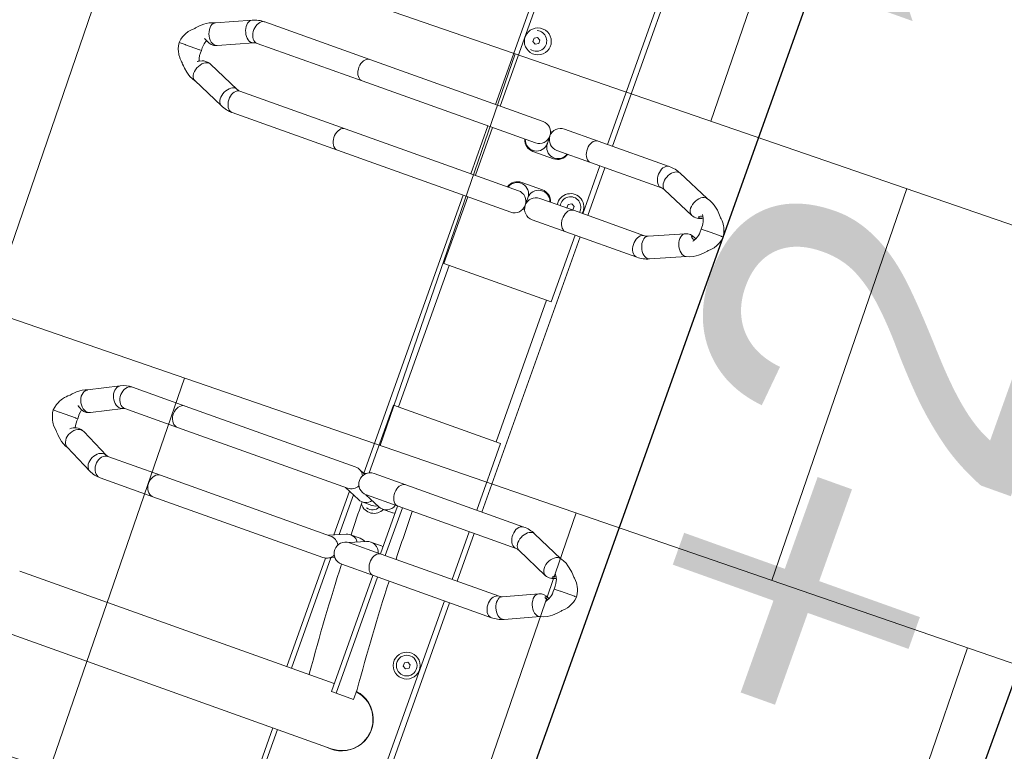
# Model space of a CAD drawing. Header units: metres. Extents: x 134157 to 138734, y 451157 to 455772.
# Tile 674 of 1056: x 136615.958 to 136616.908, y 453957.663 to 453958.369. Entities that reach past the tile are written whole.
import ezdxf

# ---------------------------------------------------------------- set-up
doc = ezdxf.new("R2010")
doc.units = ezdxf.units.M
doc.linetypes.add('TR18X20__G2', pattern=[2.6, 1, -0.4, 0, -0.4, 0, -0.4, 0, -0.4])
doc.layers.add('-DR-alg-hulplijnen', color=210, linetype='Continuous', plot=False)
doc.layers.add('-DR-nw-gr-arc-gras', color=7, linetype='Continuous', true_color=0xb5d5a4)
for name, color, linetype in [('-DR-nw-inr-fietsparkeren Tulip Traverse', 2, 'Continuous'), ('-DR-nw-txt-hoogtemaat', 2, 'Continuous'), ('-DR-nw-vh-band 18-20x25', 2, 'TR18X20__G2'), ('VELOPA-FIG15', 1, 'Continuous'), ('VELOPA-FIG25', 1, 'Continuous')]:
    doc.layers.add(name, color=color, linetype=linetype)
doc.layers.add('-DR-nw-vh-arc-halfverharding stabilizer', color=7, linetype='Continuous', lineweight=9, true_color=0xe2e1c1, transparency=0.1)
doc.layers.add('-DR-nw-vh-arc-tegels 300x300x45', color=253, linetype='Continuous', lineweight=9)
doc.styles.add('Drong', font='txt', dxfattribs={"height": 1.8})
pattern_1 = [(115.335625, (136419.71802, 453326.2367), (-0.223681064, -0.105903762), [0.06, -0.187485]), (205.335625, (136419.71802, 453326.2367), (0.105903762, -0.223681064), [0.06, -0.187485])]

# ---------------------------------------------------------------- blocks, each defined once
blk = doc.blocks.new('Tulip Traverse')
at = {"layer": 'VELOPA-FIG15', "color": 252, "linetype": 'Continuous', "lineweight": 9}
for p, q in [((2322.5, 50), (2177.5, 50)), ((2322.5, -50), (2177.5, -50))]:
    blk.add_line(p, q, dxfattribs=at)
at = {"layer": 'VELOPA-FIG15', "color": 252, "linetype": 'Continuous', "lineweight": 9, "flags": 128}
for points in [[(2038.74, 121.47), (2038.43, 120.9), (2037.62, 119.93), (2036.52, 119.16), (2035.17, 118.6), (2033.6, 118.28), (2031.88, 118.2), (2030.05, 118.36), (2028.18, 118.77), (2026.33, 119.4), (2024.54, 120.24), (2022.89, 121.27), (2021.43, 122.44), (2020.2, 123.72), (2019.24, 125.06), (2018.58, 126.44), (2018.24, 127.8), (2018.24, 129.09), (2018.57, 130.25)], [(2086.27, 121.47), (2086.57, 120.9), (2087.38, 119.93), (2088.48, 119.16), (2089.84, 118.6), (2091.4, 118.28), (2093.12, 118.2), (2094.95, 118.36), (2096.82, 118.77), (2098.68, 119.4), (2100.46, 120.24), (2102.11, 121.27), (2103.57, 122.44), (2104.8, 123.72), (2105.77, 125.06), (2106.42, 126.44), (2106.76, 127.8), (2106.76, 129.09), (2106.44, 130.25)], [(2038, 118.08), (2037.82, 116.79), (2037.3, 115.55), (2036.44, 114.38), (2035.28, 113.33), (2033.86, 112.44), (2032.21, 111.73), (2030.4, 111.22), (2028.48, 110.93), (2026.51, 110.87), (2024.55, 111.05), (2022.68, 111.45), (2020.94, 112.06), (2019.4, 112.87), (2018.1, 113.84), (2017.09, 114.95), (2016.4, 116.16), (2016.05, 117.44), (2016, 118.09)], [(2087, 118.08), (2087.18, 116.79), (2087.7, 115.55), (2088.56, 114.38), (2089.72, 113.33), (2091.14, 112.44), (2092.79, 111.73), (2094.6, 111.22), (2096.52, 110.93), (2098.49, 110.87), (2100.45, 111.05), (2102.32, 111.45), (2104.06, 112.06), (2105.6, 112.87), (2106.9, 113.84), (2107.91, 114.95), (2108.6, 116.16), (2108.96, 117.44), (2109, 118.09)], [(2413.7, 106.03), (2413.43, 105.53), (2412.62, 104.53), (2411.52, 103.72), (2410.17, 103.12), (2408.6, 102.77), (2406.88, 102.66), (2405.05, 102.81), (2403.18, 103.21), (2401.33, 103.83), (2399.54, 104.68), (2397.89, 105.71), (2396.43, 106.89), (2395.2, 108.2), (2394.24, 109.57), (2393.58, 110.98), (2393.24, 112.37), (2393.24, 113.7), (2393.58, 114.93), (2393.6, 114.99)], [(2461.3, 106.03), (2461.57, 105.53), (2462.38, 104.53), (2463.48, 103.72), (2464.84, 103.12), (2466.4, 102.77), (2468.12, 102.66), (2469.95, 102.81), (2471.82, 103.21), (2473.68, 103.83), (2475.46, 104.68), (2477.11, 105.71), (2478.57, 106.89), (2479.8, 108.2), (2480.77, 109.57), (2481.42, 110.98), (2481.76, 112.37), (2481.76, 113.7), (2481.42, 114.93), (2481.4, 114.99)], [(2413, 102.91), (2412.82, 101.58), (2412.3, 100.3), (2411.44, 99.1), (2410.28, 98.02), (2408.86, 97.1), (2407.21, 96.37), (2405.4, 95.85), (2403.48, 95.55), (2401.51, 95.49), (2399.55, 95.67), (2397.68, 96.08), (2395.94, 96.71), (2394.4, 97.54), (2393.1, 98.54), (2392.09, 99.69), (2391.4, 100.93), (2391.05, 102.24), (2391, 102.91)], [(2462, 102.91), (2462.18, 101.58), (2462.7, 100.3), (2463.56, 99.1), (2464.72, 98.02), (2466.14, 97.1), (2467.79, 96.37), (2469.6, 95.85), (2471.52, 95.55), (2473.49, 95.49), (2475.45, 95.67), (2477.32, 96.08), (2479.06, 96.71), (2480.6, 97.54), (2481.9, 98.54), (2482.91, 99.69), (2483.6, 100.93), (2483.96, 102.24), (2484, 102.91)], [(2038, 45.14), (2037.82, 43.86), (2037.3, 42.61), (2036.44, 41.44), (2035.28, 40.4), (2033.86, 39.5), (2032.21, 38.79), (2030.4, 38.28), (2028.48, 37.99), (2026.51, 37.93), (2024.55, 38.11), (2022.68, 38.51), (2020.94, 39.12), (2019.4, 39.93), (2018.1, 40.9), (2017.09, 42.01), (2016.4, 43.22), (2016.05, 44.5), (2016, 45.14)], [(2087, 45.14), (2087.18, 43.86), (2087.7, 42.61), (2088.56, 41.44), (2089.72, 40.4), (2091.14, 39.5), (2092.79, 38.79), (2094.6, 38.28), (2096.52, 37.99), (2098.49, 37.93), (2100.45, 38.11), (2102.32, 38.51), (2104.06, 39.12), (2105.6, 39.93), (2106.9, 40.9), (2107.91, 42.01), (2108.6, 43.22), (2108.96, 44.5), (2109, 45.14)], [(2413, -18.1), (2412.82, -19.43), (2412.3, -20.71), (2411.44, -21.91), (2410.28, -22.99), (2408.86, -23.91), (2407.21, -24.64), (2405.4, -25.17), (2403.48, -25.46), (2401.51, -25.52), (2399.55, -25.34), (2397.68, -24.93), (2395.94, -24.3), (2394.4, -23.47), (2393.1, -22.47), (2392.09, -21.33), (2391.4, -20.08), (2391.05, -18.77), (2391, -18.1)], [(2462, -18.1), (2462.18, -19.43), (2462.7, -20.71), (2463.56, -21.91), (2464.72, -22.99), (2466.14, -23.91), (2467.79, -24.64), (2469.6, -25.17), (2471.52, -25.46), (2473.49, -25.52), (2475.45, -25.34), (2477.32, -24.93), (2479.06, -24.3), (2480.6, -23.47), (2481.9, -22.47), (2482.91, -21.33), (2483.6, -20.08), (2483.96, -18.77), (2484, -18.1)], [(2038, -188.96), (2037.82, -190.28), (2037.3, -191.55), (2036.44, -192.74), (2035.28, -193.81), (2033.86, -194.72), (2032.21, -195.45), (2030.4, -195.97), (2028.48, -196.26), (2026.51, -196.32), (2024.55, -196.14), (2022.68, -195.73), (2020.94, -195.11), (2019.4, -194.28), (2018.1, -193.29), (2017.09, -192.16), (2016.4, -190.92), (2016.05, -189.62), (2016, -188.96)], [(2087, -188.96), (2087.18, -190.28), (2087.7, -191.55), (2088.56, -192.74), (2089.72, -193.81), (2091.14, -194.72), (2092.79, -195.45), (2094.6, -195.97), (2096.52, -196.26), (2098.49, -196.32), (2100.45, -196.14), (2102.32, -195.73), (2104.06, -195.11), (2105.6, -194.28), (2106.9, -193.29), (2107.91, -192.16), (2108.6, -190.92), (2108.96, -189.62), (2109, -188.96)], [(2413, -244.2), (2412.82, -245.69), (2412.3, -247.14), (2411.44, -248.49), (2410.28, -249.7), (2408.86, -250.73), (2407.21, -251.56), (2405.4, -252.15), (2403.48, -252.48), (2401.51, -252.55), (2399.55, -252.35), (2397.68, -251.89), (2395.94, -251.17), (2394.4, -250.24), (2393.1, -249.11), (2392.09, -247.82), (2391.4, -246.42), (2391.05, -244.95), (2391, -244.2)], [(2462, -244.2), (2462.18, -245.69), (2462.7, -247.14), (2463.56, -248.49), (2464.72, -249.7), (2466.14, -250.73), (2467.79, -251.56), (2469.6, -252.15), (2471.52, -252.48), (2473.49, -252.55), (2475.45, -252.35), (2477.32, -251.89), (2479.06, -251.17), (2480.6, -250.24), (2481.9, -249.11), (2482.91, -247.82), (2483.6, -246.42), (2483.96, -244.95), (2484, -244.2)], [(2038, -296.74), (2037.82, -298.06), (2037.3, -299.33), (2036.44, -300.52), (2035.28, -301.59), (2033.86, -302.5), (2032.21, -303.23), (2030.4, -303.75), (2028.48, -304.04), (2026.51, -304.1), (2024.55, -303.92), (2022.68, -303.51), (2020.94, -302.89), (2019.4, -302.07), (2018.1, -301.07), (2017.09, -299.94), (2016.4, -298.7), (2016.05, -297.4), (2016, -296.74)], [(2039.1, -301.85), (2038.93, -303.21), (2038.43, -304.6), (2037.62, -305.99), (2036.52, -307.32), (2035.17, -308.57), (2033.6, -309.68), (2031.88, -310.61), (2030.05, -311.35), (2028.18, -311.87), (2026.33, -312.15), (2024.54, -312.18), (2022.89, -311.95), (2021.43, -311.49), (2020.2, -310.8), (2019.24, -309.9), (2018.6, -308.86)], [(2038.71, -299.96), (2038.93, -300.58), (2039.1, -301.85)], [(2086.29, -299.96), (2086.07, -300.58), (2085.9, -301.85)], [(2085.9, -301.85), (2086.07, -303.21), (2086.57, -304.6), (2087.38, -305.99), (2088.48, -307.32), (2089.84, -308.57), (2091.4, -309.68), (2093.12, -310.61), (2094.95, -311.35), (2096.82, -311.87), (2098.68, -312.15), (2100.46, -312.18), (2102.11, -311.95), (2103.57, -311.49), (2104.8, -310.8), (2105.77, -309.9), (2106.41, -308.86)], [(2087, -296.74), (2087.18, -298.06), (2087.7, -299.33), (2088.56, -300.52), (2089.72, -301.59), (2091.14, -302.5), (2092.79, -303.23), (2094.6, -303.75), (2096.52, -304.04), (2098.49, -304.1), (2100.45, -303.92), (2102.32, -303.51), (2104.06, -302.89), (2105.6, -302.07), (2106.9, -301.07), (2107.91, -299.94), (2108.6, -298.7), (2108.96, -297.4), (2109, -296.74)], [(2413, -298.22), (2412.82, -299.71), (2412.3, -301.16), (2411.44, -302.51), (2410.28, -303.72), (2408.86, -304.75), (2407.21, -305.58), (2405.4, -306.17), (2403.48, -306.5), (2401.51, -306.57), (2399.55, -306.37), (2397.68, -305.91), (2395.94, -305.2), (2394.4, -304.26), (2393.1, -303.13), (2392.09, -301.85), (2391.4, -300.44), (2391.05, -298.97), (2391, -298.22)], [(2414.1, -302.68), (2413.93, -304.21), (2413.43, -305.76), (2412.62, -307.29), (2411.52, -308.73), (2410.17, -310.06), (2408.6, -311.22), (2406.88, -312.18), (2405.05, -312.9), (2403.18, -313.37), (2401.33, -313.56), (2399.54, -313.48), (2397.89, -313.12), (2396.43, -312.5), (2395.2, -311.64), (2394.24, -310.55), (2393.83, -309.88)], [(2413.47, -299.95), (2413.93, -301.23), (2414.1, -302.68)], [(2461.53, -299.95), (2461.07, -301.23), (2460.9, -302.68)], [(2460.9, -302.68), (2461.07, -304.21), (2461.57, -305.76), (2462.38, -307.29), (2463.48, -308.73), (2464.84, -310.06), (2466.4, -311.22), (2468.12, -312.18), (2469.95, -312.9), (2471.82, -313.37), (2473.68, -313.56), (2475.46, -313.48), (2477.11, -313.12), (2478.57, -312.5), (2479.8, -311.64), (2480.77, -310.55), (2481.17, -309.88)], [(2462, -298.22), (2462.18, -299.71), (2462.7, -301.16), (2463.56, -302.51), (2464.72, -303.72), (2466.14, -304.75), (2467.79, -305.58), (2469.6, -306.17), (2471.52, -306.5), (2473.49, -306.57), (2475.45, -306.37), (2477.32, -305.91), (2479.06, -305.2), (2480.6, -304.26), (2481.9, -303.13), (2482.91, -301.85), (2483.6, -300.44), (2483.96, -298.97), (2484, -298.22)]]:
    blk.add_lwpolyline(points, dxfattribs=at)
at = {"layer": 'VELOPA-FIG25', "color": 252, "linetype": 'Continuous', "lineweight": 9}
for p, q in [((2062.5, 188.41), (2062.5, 190)), ((2062.5, 188.03), (2062.5, 188.41)), ((2062.5, 173.95), (2062.5, 188.03)), ((2062.5, 173.95), (2062.5, 173.7)), ((2062.5, 173.7), (2062.5, 167.46)), ((2437.5, 172.03), (2437.5, 173.68)), ((2437.5, 171.64), (2437.5, 172.03)), ((2437.5, 157.16), (2437.5, 171.64)), ((2032.85, 163.04), (2018.57, 130.25)), ((2106.44, 130.25), (2092.15, 163.04)), ((2038.74, 121.47), (2053.09, 154.41)), ((2071.92, 154.41), (2086.27, 121.47)), ((2437.5, 157.16), (2437.5, 156.89)), ((2437.5, 156.89), (2437.5, 150.69)), ((2407.89, 147.05), (2393.6, 114.99)), ((2481.4, 114.99), (2467.11, 147.05)), ((2413.7, 106.03), (2428.05, 138.23)), ((2446.95, 138.23), (2461.3, 106.03)), ((2016, 118.08), (2016, 45.14)), ((2038, 45.14), (2038, 118.08)), ((2087, 118.08), (2087, 45.14)), ((2109, 45.14), (2109, 118.08)), ((2391, 102.91), (2391, -18.1)), ((2413, -18.1), (2413, 102.91)), ((2462, 102.91), (2462, -18.1)), ((2484, -18.1), (2484, 102.91)), ((2016, 60), (1734, 60)), ((2087, 60), (2038, 60)), ((2391, 60), (2109, 60)), ((2462, 60), (2413, 60)), ((2766, 60), (2484, 60)), ((2016, 54.75), (1734, 54.75)), ((2087, 54.75), (2038, 54.75)), ((2177.5, 54.75), (2109, 54.75)), ((2177.5, -55.25), (2177.5, 54.75)), ((2391, 54.75), (2322.5, 54.75)), ((2322.5, 54.75), (2322.5, -55.25)), ((2462, 54.75), (2413, 54.75)), ((2766, 54.75), (2484, 54.75)), ((2016, 45.14), (2016, 10.75)), ((2038, 10.75), (2038, 45.14)), ((2081.54, 41.5), (2083.27, 44.5)), ((2083.27, 38.5), (2081.54, 41.5)), ((2083.27, 44.5), (2086.73, 44.5)), ((2086.73, 38.5), (2083.27, 38.5)), ((2086.73, 44.5), (2087, 44.03)), ((2087, 38.97), (2086.73, 38.5)), ((2087, 45.14), (2087, 10.75)), ((2109, 10.75), (2109, 45.14)), ((2551.54, 41.5), (2553.27, 44.5)), ((2553.27, 38.5), (2551.54, 41.5)), ((2553.27, 44.5), (2556.73, 44.5)), ((2556.73, 38.5), (2553.27, 38.5)), ((2556.73, 44.5), (2558.46, 41.5)), ((2558.46, 41.5), (2556.73, 38.5)), ((2046.65, -10.75), (2046.65, 10.25)), ((2078.35, 10.25), (2078.35, -10.75)), ((2022.65, 0.65), (2022.65, -1.15)), ((2102.35, -1.15), (2102.35, 0.65)), ((2593, 4.24), (2603, 4.24)), ((2603, -13.71), (2603, 4.24)), ((2027, -0.25), (2034.52, -0.25)), ((2034.69, -0.25), (2034.52, -0.25)), ((2090.49, -0.25), (2090.31, -0.25)), ((2090.49, -0.25), (2098, -0.25)), ((2655.15, -341.15), (2655.15, -0.08)), ((2016, -11.25), (2016, -188.96)), ((2038, -188.96), (2038, -11.25)), ((2087, -11.25), (2087, -188.96)), ((2109, -188.96), (2109, -11.25)), ((2391, -18.1), (2391, -50.59)), ((2413, -13.71), (2462, -13.71)), ((2413, -50.59), (2413, -18.1)), ((2413, -18.58), (2462, -18.58)), ((2462, -18.1), (2462, -50.59)), ((2484, -13.71), (2603, -13.71)), ((2484, -50.59), (2484, -18.1)), ((2484, -18.58), (2603, -18.58)), ((2594.85, -18.58), (2594.85, -341.13)), ((2603, -13.71), (2603, -18.58)), ((2420.66, -31.26), (2420.66, -21.19)), ((2454.35, -21.19), (2454.35, -31.26)), ((2412.99, -51.17), (2419.78, -35.49)), ((2455.22, -35.49), (2462.02, -51.17)), ((1941.54, -43.5), (1943.27, -40.5)), ((1943.27, -46.5), (1941.54, -43.5)), ((1943.27, -40.5), (1946.73, -40.5)), ((1946.73, -46.5), (1943.27, -46.5)), ((1946.73, -40.5), (1948.46, -43.5)), ((1948.46, -43.5), (1946.73, -46.5)), ((2420.66, -52.19), (2420.66, -42.12)), ((2454.35, -42.12), (2454.35, -52.19)), ((2594.85, -44.48), (2593, -44.48)), ((1905.15, -55.25), (2016, -55.25)), ((2038, -55.25), (2087, -55.25)), ((2109, -55.25), (2177.5, -55.25)), ((2322.5, -55.25), (2392.04, -55.25)), ((2413, -72.07), (2419.78, -56.43)), ((2455.22, -56.43), (2462, -72.07)), ((2655.15, -55.25), (2766, -55.25)), ((2016, -60), (1905.15, -60)), ((2087, -60), (2038, -60)), ((2394.01, -60), (2109, -60)), ((2394.79, -58.9), (2391.88, -65.62)), ((2457.83, -62.43), (2417.18, -62.43)), ((2483.12, -65.62), (2480.21, -58.9)), ((2594.85, -62.43), (2481.74, -62.43)), ((2766, -60), (2655.15, -60)), ((2391, -69.86), (2391, -244.2)), ((2413, -244.2), (2413, -69.86)), ((2459.94, -67.31), (2415.06, -67.31)), ((2462, -69.86), (2462, -244.2)), ((2594.85, -67.31), (2483.69, -67.31)), ((2484, -244.2), (2484, -69.86)), ((2016, -188.96), (2016, -296.74)), ((2038, -296.74), (2038, -188.96)), ((2087, -188.96), (2087, -296.74)), ((2109, -296.74), (2109, -188.96)), ((2391, -244.2), (2391, -298.22)), ((2413, -298.22), (2413, -244.2)), ((2462, -244.2), (2462, -298.22)), ((2484, -298.22), (2484, -244.2)), ((2053.06, -332.39), (2038.71, -299.95)), ((2086.29, -299.95), (2071.94, -332.39)), ((2427.82, -328.32), (2413.47, -299.95)), ((2461.53, -299.95), (2447.19, -328.32)), ((2018.59, -308.85), (2032.94, -341.29)), ((2092.06, -341.29), (2106.41, -308.85)), ((2393.84, -309.88), (2408.19, -338.25)), ((2466.82, -338.25), (2481.17, -309.88)), ((2053.17, -332.74), (2053.08, -332.44)), ((2071.92, -332.44), (2071.83, -332.74)), ((2428.07, -329.03), (2427.86, -328.4)), ((2447.14, -328.4), (2446.91, -329.09)), ((2437.5, -339.92), (2437.5, -337.88)), ((2437.5, -339.92), (2437.5, -340.34)), ((2437.5, -356.65), (2437.5, -340.34)), ((2062.5, -346.67), (2062.5, -345.04)), ((2062.5, -346.67), (2062.5, -347.05)), ((2062.5, -361.41), (2062.5, -347.05)), ((2437.5, -356.96), (2437.5, -356.65)), ((2437.5, -363), (2437.5, -356.96)), ((2062.5, -361.67), (2062.5, -361.41)), ((2062.5, -367.89), (2062.5, -361.67))]:
    blk.add_line(p, q, dxfattribs=at)
at = {"layer": 'VELOPA-FIG25', "color": 252, "linetype": 'Continuous', "lineweight": 9, "flags": 128}
for points in [[(2062.5, 190.01), (2059.08, 189.47), (2056.31, 188.67), (2053.79, 187.64), (2052.06, 186.73), (2051.02, 186.1), (2050.46, 185.72), (2049.74, 185.21), (2048.12, 183.88), (2046.54, 182.3), (2045.89, 181.54), (2045.23, 180.88), (2043.9, 179.78), (2042.46, 178.46), (2040.19, 176.14), (2038.02, 173.56), (2036.58, 171.55), (2035.07, 169.04), (2033.67, 165.97), (2032.63, 162.28)], [(2092.37, 162.28), (2091.33, 165.97), (2089.93, 169.04), (2088.43, 171.55), (2086.98, 173.56), (2084.06, 176.94), (2082.54, 178.46), (2081.1, 179.78), (2080.43, 180.35), (2079.77, 180.88), (2079.11, 181.54), (2078.46, 182.3), (2076.88, 183.88), (2075.26, 185.21), (2074.19, 185.96), (2073.54, 186.37), (2072.45, 187.01), (2070.85, 187.81), (2068.69, 188.67), (2065.92, 189.47), (2062.5, 190.01)], [(2437.5, 173.71), (2434.25, 173.2), (2431.65, 172.49), (2429.67, 171.74), (2427.61, 170.76), (2426.13, 169.9), (2424.73, 168.94), (2422.78, 167.32), (2421.05, 165.54), (2420.4, 164.75), (2419.72, 164.2), (2418.23, 162.9), (2416.47, 161.22), (2413.25, 157.61), (2411.82, 155.68), (2410.27, 153.2), (2408.78, 150.07), (2407.64, 146.21)], [(2467.36, 146.21), (2466.22, 150.07), (2464.73, 153.2), (2463.18, 155.68), (2461.76, 157.61), (2458.53, 161.22), (2456.78, 162.9), (2455.29, 164.2), (2454.6, 164.75), (2453.95, 165.54), (2452.22, 167.32), (2450.27, 168.94), (2448.87, 169.9), (2447.39, 170.76), (2445.33, 171.74), (2443.35, 172.49), (2440.76, 173.2), (2437.5, 173.71)], [(2032.68, 162.3), (2032.55, 161.4), (2032.75, 159.94), (2033.35, 158.44), (2034.31, 156.95), (2035.61, 155.53), (2037.2, 154.24), (2039, 153.13), (2040.96, 152.23), (2043, 151.59), (2045.04, 151.22), (2047, 151.14), (2048.81, 151.36), (2050.39, 151.87), (2051.69, 152.64), (2052.66, 153.65), (2053.07, 154.48)], [(2051.73, 165.75), (2052.18, 164.93), (2052.69, 163.81), (2052.99, 162.73), (2053.04, 161.98), (2052.89, 161.53), (2052.57, 161.34), (2052.07, 161.41), (2051.46, 161.87), (2051.01, 162.62), (2050.76, 163.66), (2050.69, 164.74), (2050.7, 165.2)], [(2062.5, 167.44), (2065.14, 167.55), (2067.39, 167.41), (2069.26, 167.11), (2070.76, 166.73), (2073.08, 165.85), (2074.99, 164.77), (2075.71, 164.24), (2076.11, 163.91), (2076.22, 163.85), (2076.24, 163.86)], [(2092.32, 162.3), (2092.45, 161.4), (2092.25, 159.94), (2091.66, 158.44), (2090.69, 156.95), (2089.39, 155.53), (2087.81, 154.24), (2086, 153.13), (2084.04, 152.23), (2082, 151.59), (2079.96, 151.22), (2078, 151.14), (2076.2, 151.36), (2074.61, 151.87), (2073.31, 152.64), (2072.35, 153.65), (2071.94, 154.48)], [(2071.96, 162.19), (2072.06, 161.63), (2072.34, 161.36), (2072.78, 161.37), (2073.37, 161.7), (2073.96, 162.54), (2074.24, 163.62), (2074.32, 164.7), (2074.31, 165.16)], [(2407.69, 146.23), (2407.55, 145.25), (2407.75, 143.75), (2408.35, 142.21), (2409.31, 140.69), (2410.61, 139.25), (2412.2, 137.94), (2414, 136.82), (2415.96, 135.92), (2418, 135.28), (2420.04, 134.93), (2422, 134.88), (2423.81, 135.13), (2425.39, 135.67), (2426.69, 136.48), (2427.66, 137.53), (2428.03, 138.31)], [(2423.55, 147.02), (2423.55, 147.02), (2423.63, 147.05), (2424.02, 147.38), (2424.65, 147.87), (2425.63, 148.5), (2426.76, 149.08), (2428.19, 149.67), (2429.75, 150.14), (2431.8, 150.55), (2434.38, 150.77), (2437.5, 150.67)], [(2426.97, 149.17), (2427.18, 148.79), (2427.69, 147.67), (2427.99, 146.58), (2428.04, 145.81), (2427.89, 145.33), (2427.57, 145.11), (2427.07, 145.17), (2426.46, 145.59), (2426.01, 146.32), (2425.76, 147.35), (2425.69, 148.42), (2425.69, 148.53)], [(2437.5, 150.67), (2440.15, 150.78), (2442.4, 150.65), (2444.26, 150.36), (2445.76, 150), (2448.09, 149.15), (2450, 148.11), (2450.73, 147.59), (2451.15, 147.26), (2451.26, 147.19), (2451.29, 147.2)], [(2446.96, 146.02), (2447.06, 145.44), (2447.34, 145.15), (2447.78, 145.13), (2448.37, 145.43), (2448.96, 146.25), (2449.24, 147.31), (2449.32, 148.39), (2449.31, 148.49)], [(2467.31, 146.23), (2467.45, 145.25), (2467.25, 143.75), (2466.66, 142.21), (2465.69, 140.69), (2464.39, 139.25), (2462.81, 137.94), (2461, 136.82), (2459.04, 135.92), (2457, 135.28), (2454.96, 134.93), (2453, 134.88), (2451.2, 135.13), (2449.61, 135.67), (2448.31, 136.48), (2447.35, 137.53), (2446.97, 138.31)], [(2420.64, -21.19), (2420.66, -21.1), (2420.2, -18.58)], [(2454.36, -21.19), (2454.35, -21.1), (2454.8, -18.58)], [(2419.15, -36.95), (2420.06, -38.62), (2420.64, -42.12)], [(2455.86, -36.95), (2454.94, -38.62), (2454.36, -42.12)], [(2394.13, -60.43), (2393.88, -59.46), (2393.69, -57.8)], [(2053.45, -334.29), (2053.25, -332.9), (2053.01, -332.41)], [(2071.55, -334.29), (2071.75, -332.9), (2071.99, -332.41)], [(2408.22, -338.23), (2408.35, -338.55), (2409.31, -339.79), (2410.61, -340.77), (2412.2, -341.48), (2414, -341.86), (2415.96, -341.92), (2418, -341.64), (2420.04, -341.05), (2422, -340.15), (2423.81, -339), (2425.39, -337.62), (2426.69, -336.07), (2427.66, -334.42), (2428.25, -332.73), (2428.45, -331.05)], [(2428.45, -331.05), (2428.25, -329.46), (2427.78, -328.33)], [(2446.55, -331.05), (2446.75, -329.46), (2447.22, -328.33)], [(2466.78, -338.23), (2466.66, -338.55), (2465.69, -339.79), (2464.39, -340.77), (2462.81, -341.48), (2461, -341.86), (2459.04, -341.92), (2457, -341.64), (2454.96, -341.05), (2453, -340.15), (2451.2, -339), (2449.61, -337.62), (2448.31, -336.07), (2447.35, -334.42), (2446.75, -332.73), (2446.55, -331.05)], [(2032.87, -341.12), (2033.69, -343.99), (2035.08, -347.01), (2036.55, -349.46), (2037.94, -351.39), (2040.86, -354.78), (2042.48, -356.39), (2043.96, -357.75), (2044.6, -358.29), (2045.21, -358.78), (2045.82, -359.43), (2046.46, -360.17), (2048.07, -361.77), (2049.73, -363.13), (2050.82, -363.89), (2051.46, -364.3), (2052.56, -364.93), (2054.16, -365.72), (2056.31, -366.57), (2059.08, -367.36), (2062.5, -367.91)], [(2032.99, -341.27), (2033.35, -342.02), (2034.31, -343.05), (2035.61, -343.85), (2037.2, -344.38), (2039, -344.62), (2040.96, -344.56), (2043, -344.2), (2045.04, -343.56), (2047, -342.67), (2048.81, -341.54), (2050.39, -340.24), (2051.69, -338.81), (2052.66, -337.3), (2053.25, -335.77), (2053.45, -334.29)], [(2062.5, -367.91), (2065.92, -367.36), (2068.69, -366.57), (2071.21, -365.55), (2072.94, -364.65), (2073.97, -364.02), (2074.54, -363.65), (2075.27, -363.13), (2076.94, -361.77), (2078.54, -360.17), (2079.18, -359.43), (2079.79, -358.78), (2080.4, -358.29), (2081.05, -357.75), (2082.52, -356.39), (2084.14, -354.78), (2087.06, -351.39), (2088.45, -349.46), (2089.93, -347.01), (2091.31, -343.99), (2092.14, -341.12)], [(2071.72, -333.1), (2071.16, -334.99), (2071.01, -337.32), (2071.27, -339.36), (2071.76, -341.07), (2072.9, -343.51), (2073.42, -344.32), (2073.79, -344.91), (2074.02, -345.29), (2074.05, -345.34)], [(2092.01, -341.27), (2091.66, -342.02), (2090.69, -343.05), (2089.39, -343.85), (2087.81, -344.38), (2086, -344.62), (2084.04, -344.56), (2082, -344.2), (2079.96, -343.56), (2078, -342.67), (2076.2, -341.54), (2074.61, -340.24), (2073.31, -338.81), (2072.35, -337.3), (2071.75, -335.77), (2071.55, -334.29)], [(2408.06, -338), (2408.83, -340.38), (2410.2, -343.08), (2411.51, -345.1), (2412.56, -346.53), (2413.64, -347.84), (2415.01, -349.37), (2416.7, -351.01), (2418.49, -352.59), (2419.96, -354.16), (2421.28, -355.62), (2422.47, -356.75), (2423.4, -357.55), (2424.25, -358.19), (2425.59, -359.09), (2427.5, -360.16), (2429.37, -361), (2431.64, -361.82), (2434.35, -362.52), (2437.5, -363)], [(2426.9, -339.59), (2426.63, -340.06), (2426.05, -341.14), (2425.76, -341.77), (2425.69, -341.97), (2425.71, -341.83), (2425.76, -341.32), (2425.77, -340.6)], [(2437.5, -363), (2440.42, -362.57), (2442.96, -361.94), (2445.12, -361.21), (2446.92, -360.44), (2448.81, -359.45), (2450.18, -358.59), (2451.15, -357.89), (2453.57, -355.77), (2455.35, -353.76), (2456.23, -352.94), (2457.24, -352.04), (2458.36, -351), (2459.69, -349.68), (2461.43, -347.75), (2463.5, -345.08), (2464.95, -342.81), (2466.29, -340.1), (2466.97, -337.95)], [(2052.3, -342.68), (2052.22, -342.86), (2051.63, -343.95), (2051.05, -345.13), (2050.76, -345.89), (2050.69, -346.23), (2050.7, -346.23)]]:
    blk.add_lwpolyline(points, dxfattribs=at)
at = {"layer": 'VELOPA-FIG25', "color": 252, "linetype": 'Continuous', "lineweight": 9}
for centre, radius in [((2555, 41.5), 13), ((2555, 41.5), 10), ((1945, -42), 13)]:
    blk.add_circle(centre, radius, dxfattribs=at)
for centre, radius, start, end in [((2059.96, 149.07), 18.54, 82.10977, 127.37626), ((2041.65, 158.97), 12.31, 338.4965, 33.85947), ((2081.56, 158.82), 10.6, 147.19441, 204.33803), ((2079.51, 161.42), 7.59, 145.26362, 174.22726), ((2416.79, 142.88), 12.18, 337.86131, 31.55449), ((2456.52, 142.72), 10.57, 146.38879, 204.84016), ((2453.74, 145.45), 6.81, 146.88011, 175.24554), ((2046.39, 118.03), 30.39, 156.28881, 179.90275), ((2078.51, 118.01), 30.49, 0.13652, 23.67138), ((2046.35, 118.04), 8.35, 155.77604, 179.71202), ((2078.47, 118), 8.54, 0.54842, 23.96351), ((2420.59, 102.85), 29.59, 155.78713, 179.89176), ((2454.31, 102.83), 29.69, 0.15033, 24.17024), ((2420.55, 102.86), 7.55, 155.16894, 179.64903), ((2454.26, 102.82), 7.74, 0.6599, 24.52214), ((2085, 41.5), 13, 81.14562, 278.85438), ((2085, 41.5), 10, 78.45714, 281.54286), ((2625, -0.25), 30.5, 351.31164, 171.53221), ((2625.04, -0.01), 30.1, 359.76848, 171.87776), ((2034.63, 10.73), 10.98, 269.90379, 72.13853), ((2034.65, 10.25), 12, 0, 73.78451), ((2090.35, 10.25), 12, 106.20546, 180), ((2090.37, 10.73), 10.98, 107.86147, 270.09621), ((2027, 10.75), 11, 180, 0), ((2098, 10.75), 11, 180, 0), ((2401.79, 2374.19), 2377.65, 271.98151, 274.61272), ((2027, -11.25), 11, 0, 180), ((2034.7, -11.23), 10.98, 287.52408, 90.02738), ((2090.31, -11.23), 10.98, 89.97262, 252.47592), ((2098, -11.25), 11, 0, 180), ((2393.89, 2582.76), 2586.38, 270.4234, 271.50906), ((2034.65, -10.75), 12, 286.21549, 0), ((2090.35, -10.75), 12, 180, 253.79454), ((2409.9, -31.22), 10.75, 336.64696, 73.22429), ((2465.1, -31.22), 10.75, 106.77571, 203.35304), ((1945, -43.5), 10, 60, 195.46601), ((1945, -43.5), 10, 344.53399, 60), ((2415, -43.5), 10, 344.53399, 60), ((2415, -42), 13, 308.52107, 64.20937), ((2410.01, -52.16), 10.64, 336.42359, 53.92382), ((2464.99, -52.16), 10.64, 126.07618, 203.57641), ((2401.79, 2325.47), 2377.66, 271.98149, 274.61272), ((2402, -50.59), 11, 180, 0), ((2393.94, 2532.38), 2584.71, 270.59237, 271.33416), ((2473, -50.59), 11, 180, 0), ((2401.79, -69.89), 10.79, 117.27252, 179.83175), ((2402.18, -69.91), 10.82, 0.27968, 62.61604), ((2472.82, -69.91), 10.82, 117.39301, 179.71179), ((2473.22, -69.89), 10.78, 0.16647, 62.72873), ((2045.95, -296.67), 29.95, 180.14654, 204.0079), ((2046, -296.66), 8, 180.62365, 204.33725), ((2079.19, -296.7), 7.81, 335.37009, 359.66901), ((2079.16, -296.69), 29.84, 335.94953, 359.89657), ((2416.85, -298.11), 25.85, 180.23589, 207.08734), ((2416.97, -298.08), 3.97, 181.99584, 208.12445), ((2458.09, -298.1), 3.91, 331.67955, 358.20015), ((2458.26, -298.14), 25.75, 332.85931, 359.81801), ((2419.31, -333.46), 9.75, 321.08066, 23.26597), ((2458.21, -333.63), 12.17, 160.56164, 222.19827), ((2043.83, -336.97), 10.22, 326.00648, 22.36864), ((2434.6, -315.51), 22.56, 253.70861, 277.39935), ((2440.38, -314.63), 23.43, 262.94409, 285.56916), ((2059.84, -326.07), 19.13, 245.41923, 277.98258), ((2064.93, -324.6), 20.56, 263.2008, 292.84844)]:
    blk.add_arc(centre, radius, start, end, dxfattribs=at)
blk = doc.blocks.new('Tulip fietsenrek rail')
at = {"layer": '-DR-alg-hulplijnen'}
blk.add_lwpolyline([(3150, -1934.99), (3150, -9.99), (150, -9.99), (150, -1934.99)], close=True, dxfattribs=at)
at = {"layer": 'VELOPA-FIG15'}
blk.add_blockref('Tulip Traverse', (150, -200), dxfattribs=at)

msp = doc.modelspace()

# ---------------------------------------------------------------- hatches: boundary and pattern name
at = {"layer": '-DR-nw-gr-arc-gras', "transparency": 33554687}
h = msp.add_hatch(dxfattribs=at)
h.set_pattern_fill('AGR-BOLLEN', color=256, scale=0.1, pattern_type=2)
h.set_pattern_definition(pattern_1)
edge = h.paths.add_edge_path()
edge.add_arc((-7000776.80952, 3043164.56756), 7592527.99736, 340.056750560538, 340.05722562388)
edge.add_line((136455.78156, 453494.25428), (136455.1236, 453494.49341))
edge.add_arc((380495.22236, 364992.54844), 259592.30355, 160.0666568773, 160.0804453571)
edge.add_line((136433.83229, 453435.76153), (136433.81349, 453435.76834))
edge.add_line((136433.81349, 453435.76834), (136432.1795, 453431.25509))
edge.add_line((136432.1795, 453431.25509), (136432.1983, 453431.24829))
edge.add_line((136432.1983, 453431.24829), (136431.67763, 453429.86961))
edge.add_line((136431.67763, 453429.86961), (136432.33635, 453429.63123))
edge.add_line((136432.33635, 453429.63123), (136434.30927, 453435.07658))
h = msp.add_hatch(dxfattribs=at)
h.set_pattern_fill('AGR-BOLLEN', color=256, scale=0.1, pattern_type=2)
h.set_pattern_definition(pattern_1)
edge = h.paths.add_edge_path()
edge.add_line((136644.27531, 454017.42185), (136643.93507, 454016.48147))
edge.add_line((136643.93507, 454016.48147), (136643.88393, 454016.34032))
edge.add_line((136643.88393, 454016.34032), (136644.54221, 454016.10165))
edge.add_arc((1711333.98314, -116117.42654), 1674723.58177, 160.09567204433, 160.09665735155, ccw=False)
edge.add_line((136654.34695, 454043.18128), (136653.68886, 454043.41989))
edge.add_line((136653.68886, 454043.41989), (136653.6378, 454043.27898))
edge.add_line((136653.6378, 454043.27898), (136653.29754, 454042.33866))
edge.add_line((136653.29754, 454042.33866), (136644.27531, 454017.42185))
h = msp.add_hatch(dxfattribs=at)
h.set_pattern_fill('AGR-BOLLEN', color=256, scale=0.1, pattern_type=2)
h.set_pattern_definition(pattern_1)
h.paths.add_polyline_path([(136623.28176, 453954.4516, 0.016644), (136622.29258, 453951.40691), (136620.7154, 453945.93951, -0.016644), (136619.64808, 453942.65429), (136615.1747, 453930.30034), (136616.11496, 453929.95987), (136620.58833, 453942.31383, 0.016644), (136621.67622, 453945.66234), (136623.2534, 453951.12974, -0.016644), (136624.22202, 453954.11113), (136660.13956, 454053.22583), (136661.74, 454052.55), (136663.585, 454057.802), (136661.99339, 454058.36442), (136678.28563, 454103.41664), (136677.34537, 454103.75711)])
h = msp.add_hatch(dxfattribs=at)
h.set_pattern_fill('AGR-BOLLEN', color=256, scale=0.1, pattern_type=2)
h.set_pattern_definition(pattern_1)
edge = h.paths.add_edge_path()
edge.add_line((136622.3415, 453954.79206), (136627.9025, 453970.15034))
edge.add_line((136627.9025, 453970.15034), (136627.24443, 453970.38901))
edge.add_line((136627.24443, 453970.38901), (136627.19336, 453970.24811))
edge.add_line((136627.19336, 453970.24811), (136626.85302, 453969.3078))
edge.add_line((136626.85302, 453969.3078), (136622.02379, 453955.97065))
edge.add_line((136622.02379, 453955.97065), (136621.68367, 453955.03133))
edge.add_line((136621.68367, 453955.03133), (136621.35331, 453954.08968))
edge.add_arc((136668.50809, 453938.07512), 49.8, 161.241639, 163.908725)
edge.add_line((136620.65919, 453951.8781), (136619.082, 453946.4107))
edge.add_arc((136570.84877, 453960.32455), 50.2, 340.09465, 343.908725, ccw=False)
edge.add_line((136618.04964, 453943.23309), (136613.57626, 453930.87913))
edge.add_line((136613.57626, 453930.87913), (136614.23444, 453930.6408))
edge.add_line((136614.23444, 453930.6408), (136618.70782, 453942.99476))
edge.add_arc((136570.84877, 453960.32455), 50.9, 340.09465, 343.908725)
edge.add_line((136619.75458, 453946.21668), (136621.33176, 453951.68408))
edge.add_arc((136668.50809, 453938.07512), 49.1, 160.09465, 163.908725, ccw=False)
at = {"layer": '-DR-nw-vh-arc-halfverharding stabilizer'}
h = msp.add_hatch(dxfattribs=at)
h.set_pattern_fill('GRAVEL', color=256, scale=0.03)
h.set_pattern_definition([(228.0127875, (0.54864, 0.762), (-6.096000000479, -6.8579999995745), [0.102516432, -10.1491450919]), (184.969741, (0.48006, 0.6858), (9.1439999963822, 0.7620000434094), [0.175921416, -17.416214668]), (132.5104471, (0.3048, 0.67056), (7.6200000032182, -8.381999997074), [0.124044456, -12.2804168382]), (267.273689, (0.00762, 0.48006), (0.762000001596, 15.23999999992), [0.160201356, -15.8599312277]), (292.83365418, (0, 0.32004), (-3.810000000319, 9.1439999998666), [0.15709011, -15.5519423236]), (357.273689, (0.06096, 0.17526), (-15.23999999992, 0.762000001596), [0.160201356, -15.8599312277]), (37.69424047, (0.22098, 0.16764), (-9.9059999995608, -7.6200000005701), [0.211858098, -20.9739345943]), (72.25532837, (0.38862, 0.29718), (5.3340000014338, 16.7639999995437), [0.200015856, -19.8015769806]), (121.42956562, (0.44958, 0.48768), (-6.096000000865, 9.9059999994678), [0.1607439, -15.9136637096]), (175.2363583, (0.36576, 0.62484), (8.38199999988, -0.762000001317), [0.183513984, -8.992181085]), (222.3974378, (0.18288, 0.64008), (-9.1439999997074, -8.3820000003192), [0.237323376, -23.4950317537]), (138.81407483, (0.762, 0.47244), (-5.33399999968, 4.572000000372), [0.081001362, -8.0191697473]), (171.4692344, (0.70104, 0.52578), (9.906000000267, -1.5239999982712), [0.154104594, -15.2563916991]), (225, (0.54864, 0.54864), (-1e-16, -0.762), [0.107762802, -0.9698679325]), (203.19859051, (0.4953, 0.64008), (3.810000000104, 1.523999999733), [0.058032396, -5.7451867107]), (291.80140949, (0.44196, 0.61722), (-0.76200000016, 2.285999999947), [0.082069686, -4.021425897]), (30.96375653, (0.47244, 0.54102), (2.286000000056, 1.523999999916), [0.133295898, -4.3098894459]), (161.56505118, (0.58674, 0.6096), (1.52400000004, -0.76199999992), [0.096386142, -2.313269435]), (16.389540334, (0, 0.61722), (7.62, 2.286), [0.1350264, -13.3676480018]), (70.34617594, (0.12954, 0.65532), (-3.048000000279, -8.381999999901), [0.113279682, -11.2146647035]), (293.19859051, (0.58674, 0.762), (-1.523999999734, 3.810000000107), [0.11606403, -5.6871550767]), (343.61045967, (0.63246, 0.65532), (-7.6200000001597, 2.285999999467), [0.1350264, -13.3676480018]), (339.44395478, (0, 0.14478), (-3.81, 1.524), [0.13021056, -6.3803202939]), (294.7751406, (0.12192, 0.09906), (-3.810000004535, 8.381999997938), [0.109101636, -10.8010780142]), (66.80140949, (0.59436, 0), (1.52399999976, 3.810000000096), [0.11606403, -5.6871550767]), (17.35402464, (0.64008, 0.10668), (-9.905999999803, -3.0480000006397), [0.127734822, -12.645712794]), (69.44395478, (0.22098, 0), (-1.524000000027, -3.80999999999), [0.06510528, -6.4454255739]), (101.309932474, (0.54864, 0), (-0.762, 3.048), [0.03885438, -3.8465984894]), (165.96375653, (0.54102, 0.0381), (2.286, -0.762), [0.15709011, -2.9847163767]), (186.00900596, (0.38862, 0.0762), (7.6199999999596, 0.7620000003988), [0.1455801, -14.412409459]), (303.69006753, (0.47244, 0.47244), (-0.76200000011, 1.52399999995), [0.109897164, -2.6375329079]), (353.15722659, (0.5334, 0.381), (12.9540000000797, -1.5239999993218), [0.191867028, -18.9948027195]), (60.9453959, (0.7239, 0.35814), (-3.048000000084, -5.333999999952), [0.078452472, -7.7668176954]), (90, (0.762, 0.4267), (-0.762, 0.762), [0.04572, -0.71628]), (120.25643716, (0.37338, 0.09906), (3.047999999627, -5.334000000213), [0.105860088, -10.480182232]), (48.0127875, (0.32004, 0.1905), (6.0960000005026, 6.857999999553), [0.205032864, -10.0466286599]), (0, (0.4572, 0.3429), (0.762, 0.762), [0.19812, -0.56388]), (325.3048465, (0.65532, 0.3429), (7.6200000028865, -5.3339999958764), [0.120482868, -11.9277950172]), (254.0546041, (0.75438, 0.27432), (-0.761999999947, -3.048000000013), [0.110948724, -5.4364950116]), (207.64597536, (0.7239, 0.16764), (-14.478000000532, -7.6199999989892), [0.18064353, -17.8837393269]), (175.42607874, (0.56388, 0.08382), (-9.9059999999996, 0.7619999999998), [0.191108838, -18.9197539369])])
edge = h.paths.add_edge_path()
edge.add_line((136623.28176, 453954.4516), (136628.77616, 453969.62529))
edge.add_line((136628.77616, 453969.62529), (136627.92993, 453969.93171))
edge.add_line((136627.92993, 453969.93171), (136621.88005, 453953.22397))
edge.add_line((136621.88005, 453953.22397), (136619.38, 453944.55738))
edge.add_line((136619.38, 453944.55738), (136614.32847, 453930.60676))
edge.add_line((136614.32847, 453930.60676), (136615.1747, 453930.30034))
edge.add_line((136615.1747, 453930.30034), (136619.64808, 453942.65429))
edge.add_arc((136570.84877, 453960.32455), 51.9, 340.09465, 343.908725)
edge.add_line((136620.7154, 453945.93951), (136622.29258, 453951.40691))
edge.add_arc((136668.50809, 453938.07512), 48.1, 160.09465, 163.908725, ccw=False)
at = {"layer": '-DR-nw-vh-arc-tegels 300x300x45'}
h = msp.add_hatch(dxfattribs=at)
h.set_pattern_fill('AVH-TEGEL_200X200_HALFST', color=256, scale=2, angle=71, pattern_type=2)
h.set_pattern_definition([(71, (0, 0), (-0.05887645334, 0.44332106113), [0.4, -0.4]), (161, (0, 0), (-0.13022726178, -0.37820743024), [])])
edge = h.paths.add_edge_path()
edge.add_line((136619.96369, 453972.60358), (136621.75017, 453971.95669))
edge.add_line((136621.75017, 453971.95669), (136621.85231, 453972.23877))
edge.add_line((136621.85231, 453972.23877), (136621.57024, 453972.34091))
edge.add_line((136621.57024, 453972.34091), (136621.63833, 453972.52896))
edge.add_line((136621.63833, 453972.52896), (136622.14903, 453973.93935))
edge.add_line((136622.14903, 453973.93935), (136622.21712, 453974.1274))
edge.add_line((136622.21712, 453974.1274), (136619.07366, 453979.22589))
edge.add_line((136619.07366, 453979.22589), (136618.27972, 453977.46584))
edge.add_line((136618.27972, 453977.46584), (136617.86086, 453977.65905))
edge.add_line((136617.86086, 453977.65905), (136616.918, 453975.615))
edge.add_line((136616.918, 453975.615), (136617.49812, 453974.26086))
edge.add_line((136617.49812, 453974.26086), (136610.50717, 453955.02335))
edge.add_line((136610.50717, 453955.02335), (136615.36626, 453954.51903))
edge.add_line((136615.36626, 453954.51903), (136615.63699, 453954.40008))
edge.add_line((136615.63699, 453954.40008), (136616.01614, 453955.32099))
edge.add_arc((136569.78117, 453973.82419), 49.8, 338.188746, 340.09465)
edge.add_line((136616.60594, 453956.86891), (136617.70831, 453959.9133))
edge.add_line((136617.70831, 453959.9133), (136617.42624, 453960.01544))
edge.add_line((136617.42624, 453960.01544), (136617.52838, 453960.29752))
edge.add_line((136617.52838, 453960.29752), (136615.74189, 453960.9444))
edge.add_line((136615.74189, 453960.9444), (136619.96369, 453972.60358))

# ---------------------------------------------------------------- linework, layer by layer
at = {"layer": '-DR-nw-vh-band 18-20x25'}
msp.add_lwpolyline([(136616.01592, 453955.32044, 0.008319), (136616.60594, 453956.86891), (136617.70831, 453959.9133)], format="xyb", dxfattribs=at)

# ---------------------------------------------------------------- block references
at = {"layer": '-DR-nw-inr-fietsparkeren Tulip Traverse', "xscale": 0.001, "yscale": 0.001, "zscale": 0.001, "rotation": 250.3356253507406}
msp.add_blockref('Tulip fietsenrek rail', (136617.39081, 453960.23945), dxfattribs=at)

# ---------------------------------------------------------------- texts
at = {"layer": '-DR-nw-txt-hoogtemaat', "style": 'Drong'}
msp.add_text('+2.10', height=0.34, rotation=70.33563, dxfattribs=at).set_placement((136616.81767, 453957.63745))

doc.saveas('drawing.dxf')
